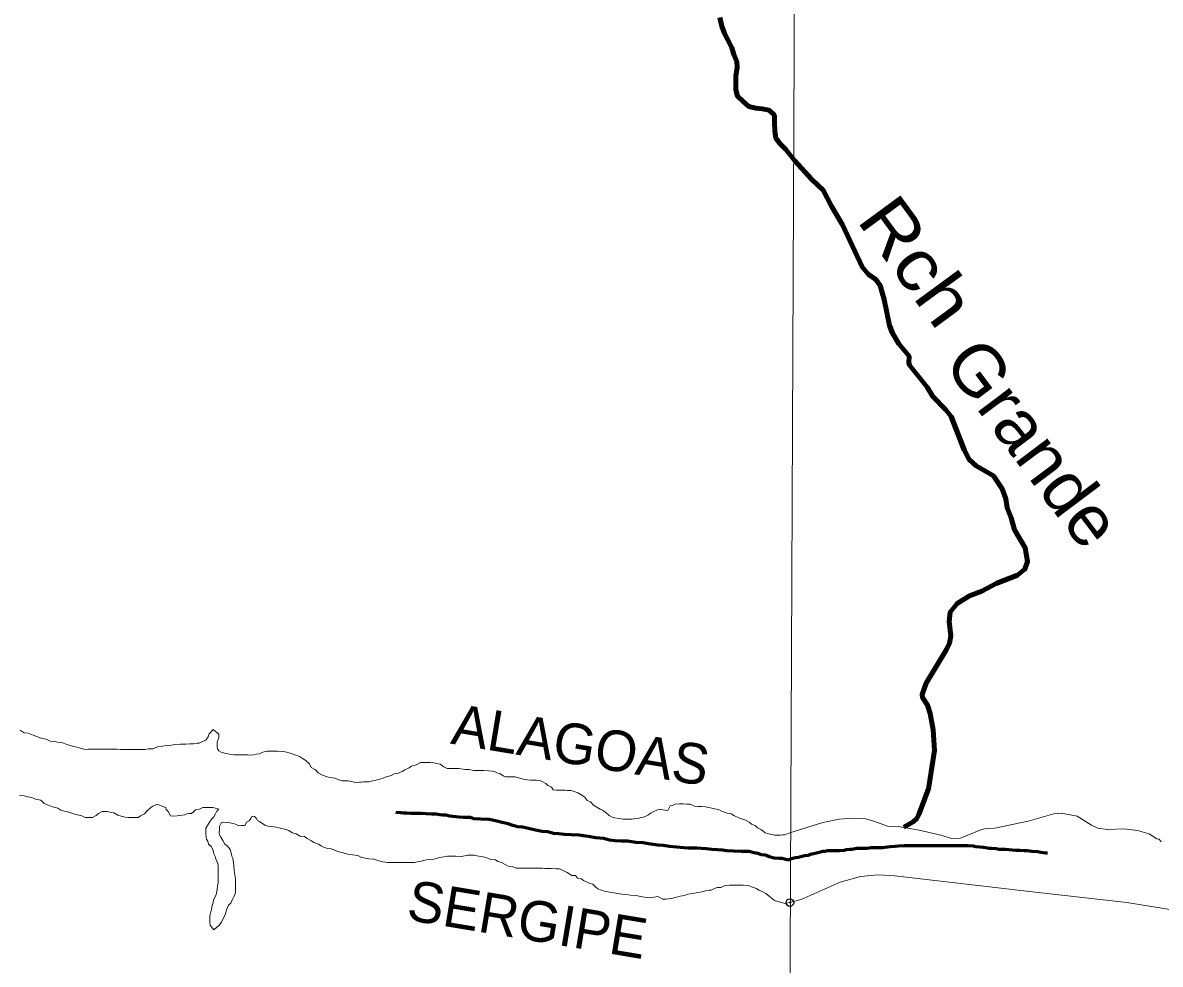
# Model space of a CAD drawing. Extents: x 553962 to 842807, y 8883888 to 9032388.
# Drawn here: x 656960 to 668185, y 8921207 to 8930497 of the extents above; entities that cross this region are included whole.
import ezdxf
from ezdxf.enums import TextEntityAlignment as Align

# ---------------------------------------------------------------- set-up
doc = ezdxf.new("R2010")
doc.units = 0
doc.header["$LTSCALE"] = 150
doc.header["$PDMODE"] = 32
doc.header["$PDSIZE"] = 75
doc.linetypes.add('LONG_DASH_SHORT_DASH', pattern=[9.9, 6, -1.2, 1.5, -1.2])
for name, color, linetype, lineweight in [('1', 7, 'Continuous', 13), ('24', 7, 'Continuous', 25), ('25', 7, 'Continuous', 13), ('53', 7, 'Continuous', 106), ('7', 7, 'LONG_DASH_SHORT_DASH', 60)]:
    doc.layers.add(name, color=color, linetype=linetype, lineweight=lineweight)
doc.layers.add('42', color=7, linetype='Continuous')
doc.layers.add('49', color=7, linetype='Continuous')

msp = doc.modelspace()

# ---------------------------------------------------------------- linework, layer by layer
at = {"layer": '1'}
msp.add_lwpolyline([(664968.2, 9023436.8), (664657.1, 8949509), (664397.1, 8890880.2)], dxfattribs=at)
at = {"layer": '24'}
msp.add_line((666737.2, 8925710.7), (666737.9, 8925710.1), dxfattribs=at)
for points in [[(663996.4, 8929884.7), (663996.8, 8929971.2), (664009.7, 8930053.7), (664007.4, 8930113.8), (663977.7, 8930184), (663958, 8930249.2), (663913.4, 8930334.5), (663886.1, 8930392.2), (663858.9, 8930462.4), (663839.3, 8930550.1)], [(665884.6, 8926902.1), (665710.7, 8927118.6), (665703.5, 8927141.6), (665707.3, 8927207.3), (665604.7, 8927327.2), (665543.5, 8927435.1), (665514.2, 8927508.8), (665462.2, 8927764.8), (665420, 8927905.9), (665377.5, 8927963.9), (665304.4, 8928016.2), (665243.3, 8928087.8), (665050.8, 8928503.2), (664941.5, 8928686.6), (664858.3, 8928844.6), (664746.5, 8928950.8), (664577.8, 8929135.4), (664488.9, 8929245.3), (664434.1, 8929300.7), (664391.8, 8929358.5), (664382.1, 8929428.6), (664380, 8929511.2), (664377.8, 8929583.8), (664325.5, 8929634.1), (664258, 8929647), (664193, 8929654.8), (664125.5, 8929670.2), (664070.7, 8929720.5), (664013.4, 8929773.4), (663996.1, 8929836.1), (663996.4, 8929884.7)], [(665654.1, 8922558.1), (665747.4, 8922613.4), (665782.6, 8922644.9), (665804.2, 8922685), (665898.2, 8922937), (665956.6, 8923316.8), (665944.3, 8923521), (665915.9, 8923680.3), (665887.1, 8923762.6), (665837.8, 8923840.4), (665834.9, 8923868.6), (665876, 8923981.1), (666075.9, 8924311.2), (666104.4, 8924374.8), (666118.2, 8924447.8), (666103.2, 8924589.1), (666111.8, 8924680), (666180.2, 8924767.7), (666303.3, 8924840.7), (666423.2, 8924888.8), (666567, 8924965.4), (666778.1, 8925046.5), (666849.4, 8925104.6), (666875.5, 8925182.5), (666852.3, 8925317.2), (666747.4, 8925494.9), (666714.9, 8925611.2), (666674, 8925709.5), (666660.9, 8925800.8), (666626.8, 8925897.6), (666539.3, 8926027.5), (666367.3, 8926123.4), (666298.2, 8926188.4), (666251.5, 8926283.4), (666120.6, 8926610.3), (666067.4, 8926681.3), (665942.6, 8926807.9), (665884.6, 8926902.1)], [(665804.2, 8922685), (665782.6, 8922644.9), (665747.4, 8922613.4), (665654.1, 8922558.1)]]:
    msp.add_lwpolyline(points, dxfattribs=at)
msp.add_point((664531.1, 8921815.4), dxfattribs=at)
at = {"layer": '25'}
for points in [[(656936, 8923517), (656975.8, 8923491.7), (657013.3, 8923486.5), (657063.2, 8923466.1), (657105.6, 8923450.8), (657153, 8923435.5), (657190.4, 8923427.7), (657230.3, 8923409.9), (657272.8, 8923404.6), (657302.8, 8923399.4), (657345.2, 8923394.1), (657377.7, 8923381.4), (657437.6, 8923363.5), (657495, 8923348.1), (657577.3, 8923327.5), (657604.9, 8923329.8), (657624.9, 8923329.7), (657664.9, 8923329.4), (657732.4, 8923329), (657805, 8923328.5), (657862.5, 8923328.1), (657887.5, 8923328), (657925, 8923327.7), (657945, 8923327.6), (657992.5, 8923327.3), (658027.5, 8923327), (658082.6, 8923326.7), (658110.1, 8923326.5), (658167.6, 8923326.1), (658197.7, 8923333.4), (658242.7, 8923333.1), (658290.3, 8923352.8), (658337.9, 8923360), (658383, 8923364.7), (658428, 8923369.5), (658460.6, 8923374.2), (658518.2, 8923378.9), (658568.2, 8923378.5), (658610.7, 8923380.8), (658645.7, 8923383), (658680.8, 8923387.8), (658700.8, 8923390.2), (658741, 8923407.4), (658768.6, 8923417.3), (658791.3, 8923452.2), (658801.5, 8923479.6), (658839.4, 8923524.4), (658894.1, 8923476.5), (658893.8, 8923444), (658886.1, 8923419), (658878.4, 8923391.5), (658878.2, 8923371.5), (658878.1, 8923351.4), (658883, 8923331.4), (658895.3, 8923311.3), (658917.7, 8923298.6), (658952.7, 8923290.9), (658975.1, 8923285.7), (658997.6, 8923280.6), (659045.1, 8923272.7), (659075.1, 8923272.5), (659120.1, 8923272.2), (659142.6, 8923272.1), (659177.6, 8923271.9), (659200.1, 8923271.7), (659240.2, 8923273.9), (659262.7, 8923278.8), (659295.3, 8923283.6), (659327.9, 8923300.9), (659370.5, 8923308.1), (659425.5, 8923310.3), (659473.1, 8923310), (659528.1, 8923307.1), (659565.5, 8923299.3), (659617.9, 8923284), (659655.3, 8923271.2), (659690.2, 8923256), (659720.1, 8923235.7), (659752.5, 8923218), (659789.7, 8923185.2), (659807, 8923147.5), (659849.3, 8923124.7), (659876.6, 8923094.5), (659919, 8923074.2), (659963.8, 8923056.4), (659988.8, 8923048.7), (660038.8, 8923043.3), (660078.7, 8923025.6), (660111.1, 8923015.3)], [(660111.1, 8923015.3), (660173.6, 8923017.4), (660243.5, 8922999.4), (660281.1, 8923004.2), (660301.1, 8923004.1), (660323.6, 8923006.4), (660356.1, 8923006.2), (660376.2, 8923008.6), (660411.2, 8923018.4), (660448.8, 8923023.1), (660471.4, 8923030.5), (660493.9, 8923037.8), (660516.5, 8923042.7), (660536.6, 8923052.6), (660564.1, 8923059.9), (660596.7, 8923069.7), (660624.3, 8923084.5), (660656.9, 8923089.3), (660704.6, 8923109.1), (660729.7, 8923126.4), (660774.9, 8923143.6), (660797.5, 8923161), (660842.6, 8923175.7), (660885.3, 8923198), (660915.3, 8923197.8), (660940.3, 8923197.6), (660980.4, 8923197.3), (661020.4, 8923194.6), (661042.8, 8923186.9), (661077.8, 8923181.7), (661115.1, 8923156.4), (661147.5, 8923138.7), (661187.5, 8923138.4), (661207.5, 8923138.3), (661245, 8923138), (661265, 8923137.9), (661305, 8923132.6), (661327.5, 8923130), (661365, 8923127.2), (661407.5, 8923119.4), (661447.5, 8923119.2), (661472.5, 8923119), (661507.5, 8923118.8), (661557.5, 8923115.9), (661592.5, 8923113.2), (661615, 8923110.5), (661637.4, 8923095.4), (661667.3, 8923087.7), (661702.2, 8923067.4), (661724.6, 8923057.2), (661754.6, 8923057), (661819.7, 8923056.6), (661897, 8923033.6), (661919.5, 8923030.9), (661942, 8923025.8), (661972, 8923023.1), (662009.5, 8923022.8), (662029.5, 8923022.7), (662062, 8923019.9), (662086.9, 8923009.8), (662121.8, 8922992), (662141.6, 8922969.4), (662176.5, 8922954.1), (662193.8, 8922928.9), (662226.3, 8922923.7), (662258.8, 8922923.5), (662293.8, 8922923.3), (662313.9, 8922923.2), (662333.9, 8922923), (662371.4, 8922922.8), (662401.3, 8922912.6), (662438.7, 8922899.8), (662471.1, 8922879.6), (662508.4, 8922854.3), (662530.7, 8922824.1), (662563.1, 8922808.8), (662592.9, 8922776.1), (662625.2, 8922758.4), (662657.6, 8922738.1), (662680, 8922728), (662712.4, 8922707.7), (662747.2, 8922674.9), (662777.1, 8922659.7), (662804.5, 8922652), (662839.5, 8922644.3), (662884.5, 8922639), (662917, 8922638.8), (662937, 8922638.6), (662969.5, 8922638.4), (662992, 8922640.8), (663032.1, 8922645.5), (663054.6, 8922652.9), (663094.7, 8922662.6), (663134.9, 8922679.9), (663155, 8922697.3), (663182.6, 8922712.1), (663225.3, 8922729.4), (663250.3, 8922734.2), (663325.3, 8922723.7), (663348.2, 8922771.1), (663378.2, 8922778.4)], [(658100, 8922655.6), (658065, 8922655.8), (658042.5, 8922656), (657999.9, 8922656.3), (657972.4, 8922659), (657932.5, 8922666.7), (657900.1, 8922679.5), (657860.2, 8922702.3), (657820.2, 8922707.5), (657797.8, 8922715.2), (657762.8, 8922715.4), (657742.8, 8922715.6), (657707.6, 8922693.3), (657684.9, 8922673.4), (657649.8, 8922656.1), (657629.8, 8922656.2), (657609.8, 8922656.3), (657577.2, 8922656.6), (657542.3, 8922671.8), (657499.9, 8922682.1), (657460, 8922689.9), (657415.1, 8922707.7), (657382.6, 8922712.9), (657335.2, 8922728.3), (657305.3, 8922746), (657255.4, 8922761.3), (657205.5, 8922781.7), (657168.1, 8922797), (657138.3, 8922824.7), (657085.9, 8922837.6), (657051, 8922852.8), (657011, 8922860.6), (656973.6, 8922868.4), (656928.6, 8922873.7)], [(663378.2, 8922778.4), (663398.3, 8922785.8), (663440.8, 8922790.5), (663478.4, 8922790.3), (663513.3, 8922787.5), (663545.9, 8922787.3), (663588.2, 8922767), (663623.2, 8922764.3), (663658.2, 8922764.1), (663698.2, 8922761.3), (663730.7, 8922753.6), (663760.7, 8922748.3), (663785.6, 8922740.7), (663825.6, 8922735.4), (663850.5, 8922720.2), (663890.4, 8922704.9), (663912.8, 8922697.3), (663950.3, 8922692), (663977.7, 8922674.3), (664032.5, 8922648.9), (664084.9, 8922631), (664127.3, 8922608.2), (664152.1, 8922590.5), (664192, 8922572.8), (664211.9, 8922552.6), (664249.2, 8922534.8), (664286.5, 8922504.5), (664309, 8922496.9), (664348.9, 8922486.6), (664381.4, 8922481.4), (664416.4, 8922481.1), (664436.4, 8922481), (664461.5, 8922483.3), (664481.5, 8922483.2), (664531.1, 8922504.7), (664855.7, 8922606.1), (665018.2, 8922640.1), (665151.9, 8922649.8), (665276.6, 8922642.6), (665359.5, 8922619.8)], [(658980.7, 8922371.9), (659008, 8922339.2), (659017.7, 8922306.6), (659025, 8922274), (659032.3, 8922253.9), (659039.5, 8922208.8), (659041.8, 8922183.7), (659044.1, 8922163.7), (659046.5, 8922141.1), (659048.7, 8922108.6), (659055.9, 8922071), (659058.3, 8922050.9), (659058.1, 8922030.9), (659060.5, 8922010.9), (659060.3, 8921988.3), (659060.1, 8921955.8), (659059.8, 8921920.7), (659057.2, 8921900.7), (659047, 8921878.3), (659034.3, 8921853.3), (659021.6, 8921830.9), (659013.9, 8921808.4), (658991.3, 8921791), (658981.1, 8921766), (658970.9, 8921743.6), (658960.6, 8921703.6), (658945.3, 8921668.6), (658932.7, 8921646.2), (658922.5, 8921623.7), (658899.7, 8921591.3), (658844.4, 8921546.6), (658809.7, 8921594.4), (658807.5, 8921627), (658807.6, 8921649.5), (658807.9, 8921684.6), (658815.7, 8921724.6), (658823.4, 8921752.1), (658828.7, 8921787.1), (658838.9, 8921817.1), (658844.1, 8921842.1), (658856.8, 8921864.5), (658869.5, 8921894.5), (658874.8, 8921924.5), (658879.9, 8921947), (658882.7, 8921982), (658887.9, 8922012), (658888.2, 8922042), (658888.3, 8922064.6), (658888.6, 8922097.1), (658888.8, 8922132.2), (658889, 8922152.2), (658889.2, 8922182.2), (658884.4, 8922202.3), (658864.7, 8922247.5), (658859.9, 8922270.1), (658845.1, 8922297.7), (658842.7, 8922317.7), (658835.4, 8922337.8), (658818.1, 8922370.5), (658793.3, 8922393.2), (658786, 8922420.8), (658773.6, 8922440.9), (658771.3, 8922460.9), (658766.5, 8922493.5), (658766.8, 8922523.5), (658767, 8922548.6), (658784.7, 8922576), (658802.4, 8922608.4), (658827.7, 8922640.8), (658845.4, 8922663.2), (658863.1, 8922690.6), (658875.8, 8922718.1), (658896, 8922738), (658861, 8922748.2), (658836, 8922753.4), (658803.5, 8922753.6), (658778.5, 8922753.8), (658738.5, 8922754), (658705.8, 8922736.7), (658665.8, 8922729.5), (658645.6, 8922712.1), (658625.5, 8922694.7), (658603, 8922694.8), (658580.4, 8922690), (658560.4, 8922682.6), (658510.3, 8922675.4), (658485.2, 8922670.6), (658452.7, 8922668.3), (658417.7, 8922671), (658395.5, 8922713.7), (658375.7, 8922733.9), (658373.3, 8922753.9), (658343.4, 8922764.2), (658303.5, 8922779.4), (658281, 8922782.1), (658243.4, 8922767.3), (658223.2, 8922752.4), (658182.9, 8922712.7), (658162.8, 8922690.2), (658122.6, 8922673), (658100, 8922655.6)], [(665807.2, 8922530.5), (665805.3, 8922529), (666021.2, 8922480.8), (666128.1, 8922448.4), (666212.6, 8922450.2), (666414.1, 8922533.6), (666451.7, 8922544.9), (666486.4, 8922546.2), (666551.6, 8922551.4), (666883.2, 8922619.3), (667134.9, 8922692.2), (667207.8, 8922696.8), (667366, 8922668.8), (667507, 8922579.6), (667567.9, 8922550.4), (667666.3, 8922536.7), (667827.1, 8922544.8), (667960.2, 8922528.3), (668076.2, 8922494.1), (668149.9, 8922444.5), (668175.3, 8922440.9), (668193.4, 8922414.2)], [(662255.4, 8922147.4), (662220.4, 8922150.2), (662177.9, 8922153), (662152.9, 8922153.1), (662112.9, 8922153.4), (662087.9, 8922153.6), (662027.9, 8922154), (661975.4, 8922154.3), (661940.3, 8922154.5), (661900.3, 8922154.8), (661872.8, 8922155), (661830.3, 8922155.3), (661790.4, 8922170.6), (661750.4, 8922175.8), (661715.6, 8922196.1), (661683.2, 8922211.3), (661648.2, 8922221.6), (661625.8, 8922236.7), (661578.3, 8922242.1), (661538.5, 8922257.3), (661516, 8922265), (661483.5, 8922270.2), (661441.1, 8922278), (661416.1, 8922283.2), (661373.6, 8922283.5), (661351.1, 8922283.6), (661290.9, 8922269), (661233.5, 8922274.4), (661178.4, 8922274.7), (661150.9, 8922272.4), (661115.8, 8922267.6), (661075.8, 8922260.4), (661015.6, 8922243.3), (660945.6, 8922238.7), (660892.9, 8922224.1), (660852.8, 8922216.8), (660825.3, 8922212), (660772.8, 8922209.8), (660732.7, 8922210.1), (660682.7, 8922210.4), (660637.7, 8922210.7), (660610.2, 8922210.9), (660560.2, 8922211.2), (660510.2, 8922219.1), (660475.2, 8922226.8), (660425.4, 8922244.7), (660375.4, 8922247.5), (660342.9, 8922255.2), (660295.5, 8922263.1), (660268.1, 8922280.8), (660213.1, 8922286.1), (660165.6, 8922294), (660113.2, 8922309.3), (660080.8, 8922317.1), (660035.9, 8922332.4), (659996, 8922347.7), (659958.5, 8922352.9), (659936, 8922360.6), (659903.6, 8922375.8), (659878.8, 8922393.5), (659833.8, 8922408.8), (659809, 8922424), (659766.6, 8922449.3), (659739.3, 8922467), (659699.3, 8922472.3), (659656.9, 8922492.6), (659619.5, 8922505.4), (659587.1, 8922525.6), (659547.2, 8922538.4), (659509.8, 8922546.2), (659477.3, 8922556.4), (659442.3, 8922561.6), (659407.4, 8922566.8), (659382.4, 8922569.5), (659354.9, 8922577.2), (659330, 8922592.4), (659297.7, 8922615.2), (659275.2, 8922625.3), (659267.9, 8922645.4), (659245.6, 8922665.6), (659223.1, 8922668.2), (659210.4, 8922645.8), (659195.2, 8922623.3), (659170.1, 8922611), (659152.3, 8922576.1), (659117.3, 8922576.3), (659092.3, 8922573.9), (659059.9, 8922589.2), (659037.4, 8922594.3), (659002.5, 8922602.1), (658967.5, 8922607.3), (658945, 8922610), (658920, 8922605.1), (658902.2, 8922567.7), (658902, 8922540.2), (658899.2, 8922502.6), (658901.5, 8922482.6), (658913.8, 8922460), (658933.6, 8922427.3), (658955.8, 8922392.1), (658980.7, 8922371.9)], [(665359.5, 8922619.8), (665492.3, 8922568.3), (665600, 8922565.9), (665805.3, 8922529)], [(663096.2, 8921869), (663056.2, 8921876.8), (663013.8, 8921884.6), (662958.8, 8921889.9), (662913.8, 8921895.2), (662873.8, 8921898), (662851.3, 8921903.2), (662811.4, 8921908.4), (662773.9, 8921913.7), (662733.9, 8921921.5), (662696.5, 8921929.2), (662671.5, 8921936.9), (662634.1, 8921952.2), (662611.8, 8921972.3), (662586.9, 8921997.5), (662557, 8922002.8), (662529.6, 8922017.9), (662492.2, 8922033.2), (662469.8, 8922050.9), (662434.8, 8922056.1), (662415, 8922081.3), (662380, 8922084), (662332.7, 8922111.9), (662292.8, 8922132.2), (662255.4, 8922147.4)], [(670613, 8921062.4), (670594.6, 8921075.1), (670505.7, 8921092.1), (670378.9, 8921097.7), (670172.5, 8921136.1), (669790.2, 8921268), (669181.6, 8921455.5), (668940.4, 8921522.2), (668553.3, 8921609.1), (668470.6, 8921646), (668322.8, 8921739.3), (667855.1, 8921816.8), (666980.9, 8921915.9), (665565.9, 8922078.1), (665402.5, 8922087.8), (665227.8, 8922071.5), (665027.5, 8922015.6), (664640.9, 8921845.5), (664531.1, 8921815.4)], [(664531.1, 8921815.4), (664483.8, 8921807.2), (664446.4, 8921815), (664411.5, 8921827.8), (664379, 8921835.5), (664344.2, 8921863.2), (664321.8, 8921880.9), (664292, 8921903.7), (664269.6, 8921918.8), (664224.7, 8921936.6), (664202.3, 8921954.3), (664152.4, 8921969.7), (664117.5, 8921984.9), (664070, 8921987.7), (664027.5, 8921988), (663982.5, 8921988.3), (663937.5, 8921988.6), (663892.4, 8921983.9), (663849.7, 8921964.2), (663814.7, 8921964.4), (663792.2, 8921957), (663754.5, 8921937.2), (663734.5, 8921937.4), (663696.9, 8921930.1), (663661.8, 8921922.8), (663626.8, 8921915.6), (663606.7, 8921910.7), (663571.7, 8921905.9), (663524.1, 8921898.7), (663491.5, 8921883.9), (663446.4, 8921879.2), (663426.3, 8921871.8), (663396.3, 8921867), (663366.2, 8921857.2), (663333.7, 8921852.4), (663311.1, 8921850.1), (663276.1, 8921850.3), (663226.3, 8921875.7), (663156.2, 8921863.6), (663096.2, 8921869)]]:
    msp.add_lwpolyline(points, dxfattribs=at)
msp.add_point((664531.1, 8921815.4), dxfattribs=at)
at = {"layer": '53'}
for points in [[(663996.4, 8929884.7), (663996.8, 8929971.2), (664009.7, 8930053.7), (664007.4, 8930113.8), (663977.7, 8930184), (663958, 8930249.2), (663913.4, 8930334.5), (663886.1, 8930392.2), (663858.9, 8930462.4), (663839.3, 8930550.1)], [(665884.6, 8926902.1), (665710.7, 8927118.6), (665703.5, 8927141.6), (665707.3, 8927207.3), (665604.7, 8927327.2), (665543.5, 8927435.1), (665514.2, 8927508.8), (665462.2, 8927764.8), (665420, 8927905.9), (665377.5, 8927963.9), (665304.4, 8928016.2), (665243.3, 8928087.8), (665050.8, 8928503.2), (664941.5, 8928686.6), (664858.3, 8928844.6), (664746.5, 8928950.8), (664577.8, 8929135.4), (664488.9, 8929245.3), (664434.1, 8929300.7), (664391.8, 8929358.5), (664382.1, 8929428.6), (664380, 8929511.2), (664377.8, 8929583.8), (664325.5, 8929634.1), (664258, 8929647), (664193, 8929654.8), (664125.5, 8929670.2), (664070.7, 8929720.5), (664013.4, 8929773.4), (663996.1, 8929836.1), (663996.4, 8929884.7)], [(665654.1, 8922558.1), (665747.4, 8922613.4), (665782.6, 8922644.9), (665804.2, 8922685), (665898.2, 8922937), (665956.6, 8923316.8), (665944.3, 8923521), (665915.9, 8923680.3), (665887.1, 8923762.6), (665837.8, 8923840.4), (665834.9, 8923868.6), (665876, 8923981.1), (666075.9, 8924311.2), (666104.4, 8924374.8), (666118.2, 8924447.8), (666103.2, 8924589.1), (666111.8, 8924680), (666180.2, 8924767.7), (666303.3, 8924840.7), (666423.2, 8924888.8), (666567, 8924965.4), (666778.1, 8925046.5), (666849.4, 8925104.6), (666875.5, 8925182.5), (666852.3, 8925317.2), (666747.4, 8925494.9), (666714.9, 8925611.2), (666674, 8925709.5), (666660.9, 8925800.8), (666626.8, 8925897.6), (666539.3, 8926027.5), (666367.3, 8926123.4), (666298.2, 8926188.4), (666251.5, 8926283.4), (666120.6, 8926610.3), (666067.4, 8926681.3), (665942.6, 8926807.9), (665884.6, 8926902.1)]]:
    msp.add_lwpolyline(points, dxfattribs=at)
at = {"layer": '7'}
for points in [[(663706.2, 8922345.6), (663656.3, 8922348.3), (663616.3, 8922351.1), (663591.3, 8922351.2), (663566.3, 8922353.8), (663526.3, 8922354), (663483.8, 8922356.8), (663411.3, 8922362.1), (663341.4, 8922367.5), (663281.5, 8922380.3), (663226.5, 8922383.1), (663181.5, 8922388.4), (663134.1, 8922393.7), (663081.6, 8922406.4), (663011.7, 8922409.3), (662926.8, 8922422.3), (662864.2, 8922422.6), (662806.8, 8922425.4), (662751.8, 8922430.7), (662691.9, 8922448.5), (662617, 8922453.9), (662539.5, 8922466.8), (662447.1, 8922482.4), (662372.1, 8922482.8), (662304.7, 8922488.1), (662249.7, 8922493.4), (662197.2, 8922498.7), (662142.3, 8922514), (662087.4, 8922516.8), (662020, 8922529.7), (661950.1, 8922547.6), (661892.6, 8922560.4), (661845.2, 8922563.1), (661797.8, 8922575.9), (661750.3, 8922591.1), (661690.5, 8922606.5), (661625.6, 8922621.8), (661563.1, 8922634.7), (661478.2, 8922637.6), (661413.2, 8922643), (661378.3, 8922655.7), (661338.3, 8922655.9), (661310.8, 8922656), (661268.3, 8922658.8), (661238.3, 8922661.4), (661205.8, 8922666.6), (661175.9, 8922669.3), (661135.9, 8922677), (661105.9, 8922679.6), (661076, 8922682.3), (661041, 8922687.5), (660993.5, 8922687.7), (660941, 8922690.5), (660893.5, 8922693.3), (660841, 8922693.6), (660786, 8922693.8), (660746, 8922696.6), (660718.5, 8922696.7), (660691.1, 8922701.8), (660648.6, 8922704.6), (660641.7, 8922706.3)], [(664555.3, 8922251.1), (664510.5, 8922233.7), (664455.6, 8922249), (664420.6, 8922251.7), (664375.7, 8922254.4), (664325.7, 8922267.2), (664288.3, 8922282.4), (664250.9, 8922287.6), (664213.5, 8922300.3), (664176, 8922305.6), (664128.6, 8922318.3), (664086.1, 8922318.5), (664048.6, 8922321.2), (663973.6, 8922324.1), (663908.6, 8922327), (663861.2, 8922332.2), (663816.2, 8922335), (663763.7, 8922340.3), (663706.2, 8922345.6)], [(666977.6, 8922317.6), (666919.1, 8922320.2), (666870.8, 8922327.8), (666842.8, 8922327.8), (666799.5, 8922330.4), (666761.3, 8922330.4), (666692.6, 8922335.5), (666657, 8922338), (666595.9, 8922340.6), (666565.4, 8922345.7), (666519.6, 8922348.3), (666496.7, 8922348.3), (666461.1, 8922355.9), (666440.7, 8922358.5), (666405.1, 8922361), (666366.9, 8922366.2), (666338.9, 8922371.3), (666290.6, 8922376.4), (666227, 8922376.4), (666168.5, 8922376.4), (666140.5, 8922376.4), (666092.1, 8922376.4), (666061.6, 8922376.4), (665980.2, 8922376.4), (665944.5, 8922376.4), (665886, 8922376.4), (665855.5, 8922376.4), (665799.5, 8922376.4), (665769, 8922376.4), (665697.7, 8922376.4), (665659.6, 8922376.4), (665601, 8922371.2), (665570.5, 8922368.7), (665519.6, 8922366.1), (665494.2, 8922361), (665443.3, 8922355.9), (665400, 8922355.9), (665377.1, 8922355.9), (665333.9, 8922355.9), (665293.2, 8922350.8), (665244.8, 8922350.8), (665188.8, 8922348.2), (665145.6, 8922340.6), (665122.7, 8922338), (665087.1, 8922335.5), (665066.7, 8922330.3), (665018.4, 8922327.8), (664987.8, 8922327.8), (664962.4, 8922327.8), (664934.4, 8922327.8), (664903.9, 8922327.8), (664875.9, 8922320.1), (664855.5, 8922320.1), (664819.9, 8922309.9), (664791.9, 8922304.8), (664763.9, 8922297.1), (664733.4, 8922289.4), (664708, 8922281.8), (664677.4, 8922276.7), (664646.9, 8922269), (664616.4, 8922261.3), (664585.8, 8922256.2), (664555.3, 8922251.1), (664555.3, 8922251.1), (664555.3, 8922251.1)], [(667073.5, 8922301.6), (667059.1, 8922304.8), (667005.6, 8922309.9), (666977.6, 8922317.6)]]:
    msp.add_lwpolyline(points, dxfattribs=at)

# ---------------------------------------------------------------- texts
at = {"layer": '42'}
for s, p in [('ALAGOAS', (662435, 8923174.8)), ('SERGIPE', (661908.6, 8921452.5))]:
    msp.add_text(s, height=400, rotation=350.533, dxfattribs=at).set_placement(p, align=Align.CENTER)
at = {"layer": '49'}
for s, rotation, width, p in [('Rch', 306.272, 1.15, (665180.9, 8928547.7)), ('Grande', 306.886, 1.05, (666032.2, 8927138.1))]:
    msp.add_text(s, height=500, rotation=rotation, dxfattribs=dict(at, width=width)).set_placement(p)

doc.saveas('drawing.dxf')
